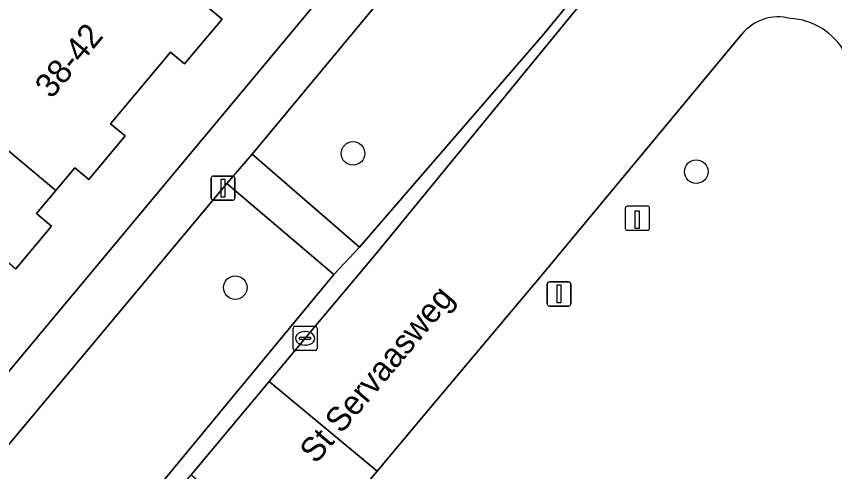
# Model space of a CAD drawing. Extents: x 162073 to 163043, y 381818 to 382561.
# Drawn here: x 162445.3 to 162479.25, y 382019.98 to 382038.85 of the extents above; entities that cross this region are included whole.
import ezdxf

# ---------------------------------------------------------------- set-up
doc = ezdxf.new("R2010")
doc.units = 0
for name, color, linetype in [('IMGEO_Boom', 7, 'Continuous'), ('IMGEO_Erf', 7, 'Continuous'), ('IMGEO_Groenvoorziening', 7, 'Continuous'), ('IMGEO_Kolk', 7, 'Continuous'), ('IMGEO_Laadpaal', 7, 'Continuous'), ('IMGEO_Lichtmast', 7, 'Continuous'), ('IMGEO_Openbare_ruimte_label', 7, 'Continuous'), ('IMGEO_Pand', 7, 'Continuous'), ('IMGEO_Pand_nummerreeks', 7, 'Continuous'), ('IMGEO_Parkeervlak_open', 7, 'Continuous'), ('IMGEO_Rijbaan_lokaal_open', 7, 'Continuous'), ('IMGEO_Voetpad_open', 7, 'Continuous')]:
    doc.layers.add(name, color=color, linetype=linetype)

msp = doc.modelspace()

# ---------------------------------------------------------------- linework, layer by layer
at = {"layer": 'IMGEO_Boom'}
for centre in [(162459.27, 382033.166), (162473.51, 382032.41), (162454.385, 382027.604)]:
    msp.add_circle(centre, 0.489, dxfattribs=at)
at = {"layer": 'IMGEO_Erf'}
msp.add_lwpolyline([(162442.455, 382021.119), (162463.688, 382046.554), (162461.148, 382048.689), (162460.31, 382047.689), (162460.894, 382047.199), (162459.372, 382045.385), (162458.826, 382045.842), (162456.303, 382042.834), (162456.893, 382042.339), (162455.405, 382040.564), (162454.839, 382041.039), (162454.063, 382040.114), (162453.287, 382039.19), (162453.838, 382038.728), (162452.284, 382036.876), (162451.7, 382037.366), (162449.21, 382034.398), (162449.816, 382033.89), (162448.308, 382032.092), (162447.733, 382032.574), (162446.937, 382031.626), (162446.139, 382030.675), (162446.763, 382030.152), (162445.282, 382028.386)], dxfattribs=at)
at = {"layer": 'IMGEO_Groenvoorziening'}
msp.add_lwpolyline([(162469.187, 382042.076), (162465.198, 382045.303), (162455.085, 382033.133), (162459.532, 382029.275), (162467.142, 382038.068), (162469.268, 382040.671)], dxfattribs=at)
msp.add_lwpolyline([(162445.535, 382012.489), (162458.476, 382028.143), (162454.029, 382031.921), (162440.968, 382016.307)], close=True, dxfattribs=at)
at = {"layer": 'IMGEO_Kolk'}
for p, q in [((162456.857, 382026.001), (162457.709, 382026.001)), ((162456.782, 382025.075), (162456.782, 382025.927)), ((162457.27, 382025.781), (162457.295, 382025.781)), ((162457.783, 382025.927), (162457.783, 382025.075)), ((162457.041, 382025.495), (162457.041, 382025.507)), ((162457.479, 382025.458), (162457.081, 382025.458)), ((162457.084, 382025.544), (162457.482, 382025.544)), ((162457.525, 382025.507), (162457.525, 382025.495)), ((162457.709, 382025.001), (162456.857, 382025.001)), ((162457.293, 382025.221), (162457.268, 382025.221))]:
    msp.add_line(p, q, dxfattribs=at)
for points in [[(162456.857, 382026.001), (162457.709, 382026.001)], [(162456.782, 382025.075), (162456.782, 382025.927)], [(162457.783, 382025.927), (162457.783, 382025.075)], [(162457.709, 382025.001), (162456.857, 382025.001)]]:
    msp.add_lwpolyline(points, dxfattribs=at)
for centre, radius, start, end in [((162456.859, 382025.925), 0.0765, 91.552, 178.448), ((162456.859, 382025.925), 0.0765, 91.552, 178.448), ((162457.707, 382025.925), 0.0765, 1.552, 88.448), ((162457.707, 382025.925), 0.0765, 1.552, 88.448), ((162457.081, 382025.504), 0.0403, 85.8775, 175.7526), ((162457.078, 382025.494), 0.0366, 178.938, 274.7102), ((162457.482, 382025.501), 0.043, 264.8664, 352.4533), ((162457.486, 382025.506), 0.0386, 1.7309, 96.639), ((162456.859, 382025.077), 0.0765, 181.552, 268.448), ((162456.859, 382025.077), 0.0765, 181.552, 268.448), ((162457.707, 382025.077), 0.0765, 271.552, 358.448), ((162457.707, 382025.077), 0.0765, 271.552, 358.448)]:
    msp.add_arc(centre, radius, start, end, dxfattribs=at)
for centre, major_axis, ratio, start_param, end_param in [((162457.269, 382025.501), (-0.387, 0.002), 0.722429, 4.712389, 7.853982), ((162457.294, 382025.501), (-0.39, 0.002), 0.717154, 1.570796, 4.712389)]:
    msp.add_ellipse(centre, major_axis=major_axis, ratio=ratio, start_param=start_param, end_param=end_param, dxfattribs=at)
at = {"layer": 'IMGEO_Laadpaal'}
for p, q in [((162470.567, 382030.896), (162470.567, 382030.055)), ((162470.567, 382030.896), (162470.567, 382030.055)), ((162471.483, 382030.98), (162470.642, 382030.98)), ((162471.483, 382030.98), (162470.642, 382030.98)), ((162471.567, 382030.064), (162471.567, 382030.905)), ((162471.567, 382030.064), (162471.567, 382030.905)), ((162470.651, 382029.98), (162471.492, 382029.98)), ((162470.651, 382029.98), (162471.492, 382029.98))]:
    msp.add_line(p, q, dxfattribs=at)
msp.add_lwpolyline([(162470.982, 382030.793), (162471.142, 382030.793), (162471.142, 382030.06), (162470.982, 382030.06), (162470.982, 382030.793)], dxfattribs=at)
for centre, start, end in [((162470.645, 382030.902), 92.4484, 184.2845), ((162470.645, 382030.902), 92.4484, 184.2845), ((162471.489, 382030.902), 2.4484, 94.2845), ((162471.489, 382030.902), 2.4484, 94.2845), ((162470.645, 382030.058), 182.4484, 274.2845), ((162470.645, 382030.058), 182.4484, 274.2845), ((162471.489, 382030.058), 272.4484, 4.2845), ((162471.489, 382030.058), 272.4484, 4.2845)]:
    msp.add_arc(centre, 0.0779, start, end, dxfattribs=at)
at = {"layer": 'IMGEO_Lichtmast'}
for p, q in [((162453.379, 382031.326), (162453.379, 382032.126)), ((162453.379, 382032.126), (162453.379, 382031.326)), ((162453.479, 382032.226), (162454.269, 382032.226)), ((162454.269, 382032.226), (162453.479, 382032.226)), ((162454.369, 382032.126), (162454.369, 382031.326)), ((162454.369, 382031.326), (162454.369, 382032.126)), ((162454.269, 382031.226), (162453.479, 382031.226)), ((162453.479, 382031.226), (162454.269, 382031.226)), ((162467.321, 382026.942), (162467.321, 382027.742)), ((162467.321, 382027.742), (162467.321, 382026.942)), ((162467.421, 382027.842), (162468.211, 382027.842)), ((162468.211, 382027.842), (162467.421, 382027.842)), ((162468.311, 382027.742), (162468.311, 382026.942)), ((162468.311, 382026.942), (162468.311, 382027.742)), ((162468.211, 382026.842), (162467.421, 382026.842)), ((162467.421, 382026.842), (162468.211, 382026.842))]:
    msp.add_line(p, q, dxfattribs=at)
for points in [[(162453.799, 382032.101), (162453.949, 382032.101), (162453.949, 382031.351), (162453.799, 382031.351), (162453.799, 382032.101)], [(162467.741, 382027.717), (162467.891, 382027.717), (162467.891, 382026.967), (162467.741, 382026.967), (162467.741, 382027.717)]]:
    msp.add_lwpolyline(points, dxfattribs=at)
for centre, start, end in [((162453.479, 382032.126), 90, 180), ((162453.479, 382032.126), 90, 180), ((162454.269, 382032.126), 0, 90), ((162454.269, 382032.126), 360, 90), ((162453.479, 382031.326), 180, 270), ((162453.479, 382031.326), 180, 270), ((162454.269, 382031.326), 270, 0), ((162454.269, 382031.326), 270, 0), ((162467.421, 382027.742), 90, 180), ((162467.421, 382027.742), 90, 180), ((162468.211, 382027.742), 0, 90), ((162468.211, 382027.742), 360, 90), ((162467.421, 382026.942), 180, 270), ((162467.421, 382026.942), 180, 270), ((162468.211, 382026.942), 270, 0), ((162468.211, 382026.942), 270, 0)]:
    msp.add_arc(centre, 0.1, start, end, dxfattribs=at)
at = {"layer": 'IMGEO_Pand'}
for points in [[(162447.3, 382045.77), (162445.238, 382043.312), (162443.737, 382044.571), (162441.797, 382042.258), (162434.583, 382048.291), (162434.446, 382048.406), (162431.329, 382044.679), (162431.473, 382044.558), (162440.187, 382037.271), (162446.937, 382031.626), (162447.733, 382032.574), (162448.308, 382032.092), (162449.816, 382033.89), (162449.21, 382034.398), (162451.7, 382037.366), (162452.284, 382036.876), (162453.838, 382038.728), (162453.287, 382039.19), (162454.063, 382040.114)], [(162446.763, 382030.152), (162446.139, 382030.675), (162446.937, 382031.626), (162440.187, 382037.271), (162438.155, 382034.848), (162436.679, 382036.087), (162433.745, 382032.589), (162432.415, 382033.705), (162430.078, 382030.919), (162432.906, 382028.547), (162439.465, 382022.734), (162440.652, 382024.15), (162441.27, 382023.631), (162442.753, 382025.398), (162442.168, 382025.889), (162444.683, 382028.888), (162445.282, 382028.386)]]:
    msp.add_lwpolyline(points, close=True, dxfattribs=at)
at = {"layer": 'IMGEO_Parkeervlak_open'}
msp.add_lwpolyline([(162475.4, 382038.11), (162467.159, 382028.183), (162462.196, 382022.285), (162460.265, 382019.991), (162457.306, 382016.475), (162457.02, 382016.133), (162449.176, 382006.731), (162443.549, 382000), (162438.726, 381994.231)], dxfattribs=at)
for centre, radius, start, end in [((162476.914, 382036.865), 1.96, 75.444, 140.5669), ((162477.26, 382036.003), 2.763, 28.866, 86.9648)]:
    msp.add_arc(centre, radius, start, end, dxfattribs=at)
at = {"layer": 'IMGEO_Rijbaan_lokaal_open'}
for points in [[(162500, 382076.984), (162493.199, 382068.777), (162484.791, 382058.741), (162479.798, 382052.676), (162479.464, 382052.271), (162478.84, 382051.513), (162477.247, 382049.579), (162471.476, 382042.689), (162469.59, 382040.422), (162468.907, 382039.601), (162460.182, 382028.967), (162457.718, 382026.02), (162455.794, 382023.718), (162460.265, 382019.991), (162462.196, 382022.285), (162467.159, 382028.183)], [(162467.159, 382028.183), (162475.4, 382038.11)]]:
    msp.add_lwpolyline(points, dxfattribs=at)
msp.add_lwpolyline([(162460.265, 382019.991), (162455.794, 382023.718), (162452.561, 382019.851), (162457.02, 382016.133), (162457.306, 382016.475)], close=True, dxfattribs=at)
for centre, radius, start, end in [((162476.914, 382036.865), 1.96, 75.444, 140.5669), ((162477.26, 382036.003), 2.763, 28.866, 86.9648)]:
    msp.add_arc(centre, radius, start, end, dxfattribs=at)
at = {"layer": 'IMGEO_Voetpad_open'}
for points in [[(162468.435, 382045.974), (162467.546, 382046.701), (162466.763, 382047.35), (162465.332, 382048.537), (162463.688, 382046.554), (162442.455, 382021.119), (162428.079, 382004.082), (162424.051, 381999.518)], [(162433.186, 381999.766), (162432.908, 382000), (162429.679, 382002.718), (162439.982, 382015.116), (162440.968, 382016.307), (162454.029, 382031.921), (162455.085, 382033.133), (162465.198, 382045.303), (162469.187, 382042.076)]]:
    msp.add_lwpolyline(points, dxfattribs=at)
for points in [[(162452.561, 382019.851), (162455.794, 382023.718), (162457.718, 382026.02), (162460.182, 382028.967), (162468.907, 382039.601), (162469.59, 382040.422), (162469.268, 382040.671), (162467.142, 382038.068), (162459.532, 382029.275), (162458.476, 382028.143), (162445.535, 382012.489), (162444.509, 382011.307), (162435.113, 382000), (162435.64, 381999.521), (162436.039, 382000), (162451.206, 382018.23)], [(162455.085, 382033.133), (162454.029, 382031.921), (162458.476, 382028.143), (162459.532, 382029.275)]]:
    msp.add_lwpolyline(points, close=True, dxfattribs=at)

# ---------------------------------------------------------------- texts
at = {"layer": 'IMGEO_Openbare_ruimte_label'}
msp.add_text('St Servaasweg', height=1, rotation=49.989, dxfattribs=at).set_placement((162457.732, 382020.262))
at = {"layer": 'IMGEO_Pand_nummerreeks'}
msp.add_text('38-42', height=1, rotation=50.0078, dxfattribs=at).set_placement((162446.755, 382035.393))

doc.saveas('drawing.dxf')
